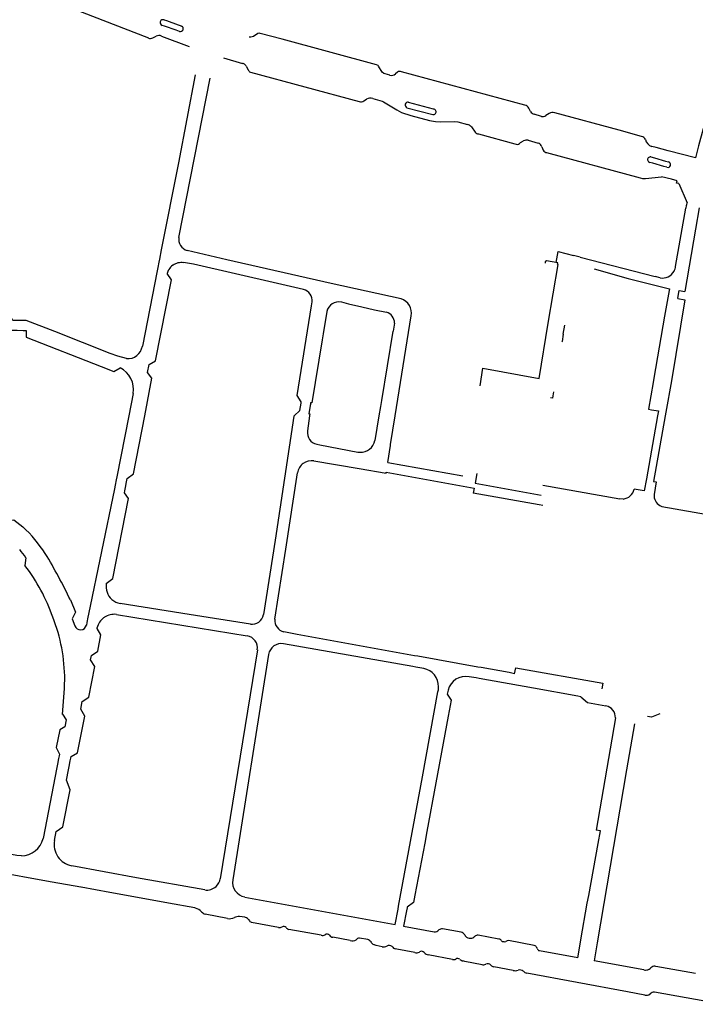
# Model space of a CAD drawing. Extents: x 148869 to 161638, y 453607 to 469810.
# Tile 884 of 1056: x 159111.98 to 159114.23, y 459853.86 to 459857.14. Entities that reach past the tile are written whole.
import ezdxf

# ---------------------------------------------------------------- set-up
doc = ezdxf.new("R2010")
doc.units = 0
doc.layers.add('LKI_V01_KANTRIJWEG', color=252, linetype='CONTINUOUS')

msp = doc.modelspace()

# ---------------------------------------------------------------- linework, layer by layer
at = {"layer": 'LKI_V01_KANTRIJWEG'}
for p, q in [((159112.1184, 459857.192), (159112.409, 459857.0795)), ((159112.1184, 459857.192), (159112.409, 459857.0795)), ((159112.4236, 459857.0799), (159112.4349, 459857.0853)), ((159112.4236, 459857.0799), (159112.4349, 459857.0853)), ((159112.4525, 459857.086), (159112.5447, 459857.0513)), ((159112.4525, 459857.086), (159112.5447, 459857.0513)), ((159112.6593, 459857.0132), (159112.7231, 459856.9945)), ((159112.6593, 459857.0132), (159112.7231, 459856.9945)), ((159112.7351, 459856.9853), (159112.7423, 459856.9735)), ((159112.7351, 459856.9853), (159112.7423, 459856.9735)), ((159112.7491, 459856.9658), (159113.1126, 459856.8677)), ((159112.7491, 459856.9658), (159113.1126, 459856.8677)), ((159113.214, 459856.9557), (159113.1988, 459856.9594)), ((159113.214, 459856.9557), (159113.1988, 459856.9594)), ((159113.2404, 459856.9656), (159113.233, 459856.9599)), ((159113.2404, 459856.9656), (159113.233, 459856.9599)), ((159113.665, 459856.8553), (159113.2538, 459856.9669)), ((159113.665, 459856.8553), (159113.2538, 459856.9669)), ((159112.5101, 459856.4147), (159112.6146, 459856.9454)), ((159112.5101, 459856.4147), (159112.6146, 459856.9454)), ((159113.1275, 459856.8698), (159113.1367, 459856.8758)), ((159113.1275, 459856.8698), (159113.1367, 459856.8758)), ((159113.3603, 459856.8421), (159113.2769, 459856.8649)), ((159113.3603, 459856.8421), (159113.2769, 459856.8649)), ((159113.2716, 459856.8471), (159113.358, 459856.824)), ((159113.2716, 459856.8471), (159113.358, 459856.824)), ((159113.6835, 459856.8346), (159113.6781, 459856.8459)), ((159113.6835, 459856.8346), (159113.6781, 459856.8459)), ((159113.7202, 459856.8181), (159113.6963, 459856.8251)), ((159113.7202, 459856.8181), (159113.6963, 459856.8251)), ((159113.7457, 459856.8277), (159113.7348, 459856.8209)), ((159113.7457, 459856.8277), (159113.7348, 459856.8209)), ((159113.4868, 459856.783), (159113.4997, 459856.7655)), ((159113.4868, 459856.783), (159113.4997, 459856.7655)), ((159113.5107, 459856.7596), (159113.6317, 459856.7263)), ((159113.5107, 459856.7596), (159113.6317, 459856.7263)), ((159113.676, 459856.7384), (159113.7096, 459856.729)), ((159113.676, 459856.7384), (159113.7096, 459856.729)), ((159113.7213, 459856.7166), (159113.7267, 459856.7051)), ((159113.7213, 459856.7166), (159113.7267, 459856.7051)), ((159114.1786, 459856.5945), (159114.207, 459856.5302)), ((159114.1786, 459856.5945), (159114.207, 459856.5302)), ((159114.2031, 459856.5212), (159114.2018, 459856.5121)), ((159114.2031, 459856.5212), (159114.2018, 459856.5121)), ((159114.2053, 459856.5228), (159114.207, 459856.5302)), ((159114.2053, 459856.5228), (159114.207, 459856.5302)), ((159114.1679, 459856.318), (159114.2018, 459856.5121)), ((159114.1679, 459856.318), (159114.2018, 459856.5121)), ((159113.7696, 459856.3312), (159113.7761, 459856.3671)), ((159113.7696, 459856.3312), (159113.7761, 459856.3671)), ((159113.7761, 459856.3671), (159113.8272, 459856.3539)), ((159113.7761, 459856.3671), (159113.8272, 459856.3539)), ((159112.5081, 459856.3294), (159112.5072, 459856.3293)), ((159112.5081, 459856.3294), (159112.5072, 459856.3293)), ((159113.8496, 459856.3485), (159113.8272, 459856.3539)), ((159113.8496, 459856.3485), (159113.8272, 459856.3539)), ((159113.8496, 459856.3485), (159114.1, 459856.2842)), ((159113.8496, 459856.3485), (159114.1, 459856.2842)), ((159112.4773, 459856.3078), (159112.4766, 459856.3065)), ((159112.4773, 459856.3078), (159112.4766, 459856.3065)), ((159112.4912, 459856.3221), (159112.4902, 459856.3214)), ((159112.4912, 459856.3221), (159112.4902, 459856.3214)), ((159114.1163, 459856.2795), (159114.1, 459856.2842)), ((159114.1163, 459856.2795), (159114.1, 459856.2842)), ((159113.2324, 459855.8195), (159113.2856, 459856.1526)), ((159113.2324, 459855.8195), (159113.2856, 459856.1526)), ((159113.7929, 459856.0922), (159113.798, 459856.1215)), ((159113.7929, 459856.0922), (159113.798, 459856.1215)), ((159112.3583, 459855.8941), (159112.3435, 459855.8195)), ((159112.3583, 459855.8941), (159112.3435, 459855.8195)), ((159112.3435, 459855.8195), (159112.3031, 459855.6163)), ((159112.3435, 459855.8195), (159112.3031, 459855.6163)), ((159112.8943, 459855.8186), (159112.8786, 459855.7155)), ((159112.8943, 459855.8186), (159112.8786, 459855.7155)), ((159112.8952, 459855.8195), (159112.8943, 459855.8186)), ((159112.8952, 459855.8195), (159112.8943, 459855.8186)), ((159112.9469, 459855.8195), (159112.9397, 459855.769)), ((159112.9469, 459855.8195), (159112.9397, 459855.769)), ((159113.1783, 459855.8195), (159113.1641, 459855.7375)), ((159113.1783, 459855.8195), (159113.1641, 459855.7375)), ((159113.2171, 459855.7236), (159113.2324, 459855.8195)), ((159113.2171, 459855.7236), (159113.2324, 459855.8195)), ((159114.1077, 459855.8195), (159114.0708, 459855.6097)), ((159114.1077, 459855.8195), (159114.0708, 459855.6097)), ((159113.2078, 459855.6637), (159113.2167, 459855.721)), ((159113.2078, 459855.6637), (159113.2167, 459855.721)), ((159113.2167, 459855.721), (159113.2171, 459855.7236)), ((159113.2167, 459855.721), (159113.2171, 459855.7236)), ((159112.961, 459855.6691), (159113.1122, 459855.6438)), ((159112.961, 459855.6691), (159113.1122, 459855.6438)), ((159113.1122, 459855.6438), (159113.2024, 459855.6287)), ((159113.1122, 459855.6438), (159113.2024, 459855.6287)), ((159113.2078, 459855.6637), (159113.4577, 459855.6195)), ((159113.2078, 459855.6637), (159113.4577, 459855.6195)), ((159112.3011, 459855.6066), (159112.2975, 459855.5881)), ((159112.3011, 459855.6066), (159112.2975, 459855.5881)), ((159112.3031, 459855.6163), (159112.3011, 459855.6066)), ((159112.3031, 459855.6163), (159112.3011, 459855.6066)), ((159112.3358, 459855.5997), (159112.3377, 459855.6106)), ((159112.3358, 459855.5997), (159112.3377, 459855.6106)), ((159113.2024, 459855.6287), (159113.2028, 459855.6313)), ((159113.2024, 459855.6287), (159113.2028, 459855.6313)), ((159112.2952, 459855.5766), (159112.2094, 459855.1583)), ((159112.2952, 459855.5766), (159112.2094, 459855.1583)), ((159112.2975, 459855.5881), (159112.2952, 459855.5766)), ((159112.2975, 459855.5881), (159112.2952, 459855.5766)), ((159112.3293, 459855.5628), (159112.3304, 459855.569)), ((159112.3293, 459855.5628), (159112.3304, 459855.569)), ((159112.3304, 459855.569), (159112.3325, 459855.5809)), ((159112.3304, 459855.569), (159112.3325, 459855.5809)), ((159112.3325, 459855.5809), (159112.3358, 459855.5997)), ((159112.3325, 459855.5809), (159112.3358, 459855.5997)), ((159113.495, 459855.5732), (159113.493, 459855.5618)), ((159113.495, 459855.5732), (159113.493, 459855.5618)), ((159113.7254, 459855.5881), (159113.9819, 459855.5422)), ((159113.7254, 459855.5881), (159113.9819, 459855.5422)), ((159114.1029, 459855.5996), (159114.0962, 459855.5569)), ((159114.1029, 459855.5996), (159114.0962, 459855.5569)), ((159113.7132, 459855.5224), (159113.493, 459855.5618)), ((159113.7132, 459855.5224), (159113.493, 459855.5618)), ((159113.9932, 459855.5421), (159113.9819, 459855.5422)), ((159113.9932, 459855.5421), (159113.9819, 459855.5422)), ((159113.7251, 459855.5203), (159113.7132, 459855.5224)), ((159113.7251, 459855.5203), (159113.7132, 459855.5224)), ((159112.0001, 459855.3462), (159111.997, 459855.3202)), ((159112.0001, 459855.3462), (159111.997, 459855.3202)), ((159112.1548, 459855.1428), (159112.1634, 459855.1189)), ((159112.1548, 459855.1428), (159112.1634, 459855.1189)), ((159112.2073, 459855.1481), (159112.2037, 459855.1303)), ((159112.2073, 459855.1481), (159112.2037, 459855.1303)), ((159112.2094, 459855.1583), (159112.2073, 459855.1481)), ((159112.2094, 459855.1583), (159112.2073, 459855.1481)), ((159112.2626, 459855.1481), (159112.2616, 459855.1473)), ((159112.2626, 459855.1481), (159112.2616, 459855.1473)), ((159112.3019, 459855.1572), (159112.7384, 459855.086)), ((159112.3019, 459855.1572), (159112.7384, 459855.086)), ((159112.2037, 459855.1303), (159112.2019, 459855.1215)), ((159112.2037, 459855.1303), (159112.2019, 459855.1215)), ((159112.2375, 459855.1106), (159112.2382, 459855.1138)), ((159112.2375, 459855.1106), (159112.2382, 459855.1138)), ((159113.291, 459854.9833), (159112.8596, 459855.0593)), ((159113.291, 459854.9833), (159112.8596, 459855.0593)), ((159112.216, 459855.006), (159112.2191, 459855.0207)), ((159112.216, 459855.006), (159112.2191, 459855.0207)), ((159112.7724, 459855.0387), (159112.6487, 459854.2758)), ((159112.7724, 459855.0387), (159112.6487, 459854.2758)), ((159112.81, 459855.0239), (159112.6901, 459854.2717)), ((159112.81, 459855.0239), (159112.6901, 459854.2717)), ((159113.3079, 459855.0178), (159113.2974, 459855.0197)), ((159113.3079, 459855.0178), (159113.2974, 459855.0197)), ((159113.5084, 459854.9819), (159113.3079, 459855.0178)), ((159113.5084, 459854.9819), (159113.3079, 459855.0178)), ((159113.3018, 459854.9814), (159113.291, 459854.9833)), ((159113.3018, 459854.9814), (159113.291, 459854.9833)), ((159113.3275, 459854.9769), (159113.3018, 459854.9814)), ((159113.3275, 459854.9769), (159113.3018, 459854.9814)), ((159113.5188, 459854.98), (159113.5084, 459854.9819)), ((159113.5188, 459854.98), (159113.5084, 459854.9819)), ((159113.5021, 459854.9455), (159113.4791, 459854.9496)), ((159113.5021, 459854.9455), (159113.4791, 459854.9496)), ((159113.5124, 459854.9437), (159113.5021, 459854.9455)), ((159113.5124, 459854.9437), (159113.5021, 459854.9455)), ((159113.3767, 459854.9108), (159113.3768, 459854.9159)), ((159113.3767, 459854.9108), (159113.3768, 459854.9159)), ((159113.409, 459854.9048), (159113.4059, 459854.8915)), ((159113.409, 459854.9048), (159113.4059, 459854.8915)), ((159113.8517, 459854.8828), (159113.8424, 459854.8844)), ((159113.8517, 459854.8828), (159113.8424, 459854.8844)), ((159112.1834, 459854.8418), (159112.1883, 459854.8668)), ((159112.1834, 459854.8418), (159112.1883, 459854.8668)), ((159112.1221, 459854.8241), (159112.1346, 459854.8058)), ((159112.1221, 459854.8241), (159112.1346, 459854.8058)), ((159113.4094, 459854.8181), (159113.3982, 459854.7583)), ((159113.4094, 459854.8181), (159113.3982, 459854.7583)), ((159113.9674, 459854.8124), (159113.9032, 459854.4383)), ((159113.9674, 459854.8124), (159113.9032, 459854.4383)), ((159114.0873, 459854.8146), (159114.0748, 459854.8171)), ((159114.0873, 459854.8146), (159114.0748, 459854.8171)), ((159114.1152, 459854.8256), (159114.0873, 459854.8146)), ((159114.1152, 459854.8256), (159114.0873, 459854.8146)), ((159112.1346, 459854.8058), (159112.1302, 459854.7828)), ((159112.1346, 459854.8058), (159112.1302, 459854.7828)), ((159113.3982, 459854.7583), (159113.338, 459854.4336)), ((159113.3982, 459854.7583), (159113.338, 459854.4336)), ((159112.111, 459854.6854), (159112.1093, 459854.6764)), ((159112.111, 459854.6854), (159112.1093, 459854.6764)), ((159112.1121, 459854.6911), (159112.111, 459854.6854)), ((159112.1121, 459854.6911), (159112.111, 459854.6854)), ((159112.1498, 459854.678), (159112.1509, 459854.6838)), ((159112.1498, 459854.678), (159112.1509, 459854.6838)), ((159112.1056, 459854.6576), (159112.1035, 459854.6471)), ((159112.1056, 459854.6576), (159112.1035, 459854.6471)), ((159112.1093, 459854.6764), (159112.1056, 459854.6576)), ((159112.1093, 459854.6764), (159112.1056, 459854.6576)), ((159112.1422, 459854.6394), (159112.1442, 459854.65)), ((159112.1422, 459854.6394), (159112.1442, 459854.65)), ((159112.1442, 459854.65), (159112.148, 459854.669)), ((159112.1442, 459854.65), (159112.148, 459854.669)), ((159112.148, 459854.669), (159112.1498, 459854.678)), ((159112.148, 459854.669), (159112.1498, 459854.678)), ((159112.1035, 459854.6471), (159112.0574, 459854.4099)), ((159112.1035, 459854.6471), (159112.0574, 459854.4099)), ((159112.1353, 459854.6049), (159112.1422, 459854.6394)), ((159112.1353, 459854.6049), (159112.1422, 459854.6394)), ((159112.0953, 459854.4035), (159112.101, 459854.4335)), ((159112.0953, 459854.4035), (159112.101, 459854.4335)), ((159113.338, 459854.4336), (159113.3308, 459854.3946)), ((159113.338, 459854.4336), (159113.3308, 459854.3946)), ((159113.9176, 459854.4353), (159113.9032, 459854.4383)), ((159113.9176, 459854.4353), (159113.9032, 459854.4383)), ((159113.9099, 459854.3932), (159113.9176, 459854.4353)), ((159113.9099, 459854.3932), (159113.9176, 459854.4353)), ((159113.3308, 459854.3946), (159113.2984, 459854.2209)), ((159113.3308, 459854.3946), (159113.2984, 459854.2209)), ((159113.8783, 459854.22), (159113.9099, 459854.3932)), ((159113.8783, 459854.22), (159113.9099, 459854.3932)), ((159112.0878, 459854.2648), (159112.0562, 459854.2705)), ((159112.0878, 459854.2648), (159112.0562, 459854.2705)), ((159112.1836, 459854.2475), (159112.0878, 459854.2648)), ((159112.1836, 459854.2475), (159112.0878, 459854.2648)), ((159112.1844, 459854.2473), (159112.1836, 459854.2475)), ((159112.1844, 459854.2473), (159112.1836, 459854.2475)), ((159112.28, 459854.23), (159112.1844, 459854.2473)), ((159112.28, 459854.23), (159112.1844, 459854.2473)), ((159112.4708, 459854.1954), (159112.28, 459854.23)), ((159112.4708, 459854.1954), (159112.28, 459854.23)), ((159112.4756, 459854.1944), (159112.4708, 459854.1954)), ((159112.4756, 459854.1944), (159112.4708, 459854.1954)), ((159112.5634, 459854.1785), (159112.4756, 459854.1944)), ((159112.5634, 459854.1785), (159112.4756, 459854.1944)), ((159112.7303, 459854.2149), (159113.2324, 459854.1229)), ((159112.7303, 459854.2149), (159113.2324, 459854.1229)), ((159113.852, 459854.0723), (159113.8734, 459854.1944)), ((159113.852, 459854.0723), (159113.8734, 459854.1944)), ((159113.8734, 459854.1944), (159113.8783, 459854.22)), ((159113.8734, 459854.1944), (159113.8783, 459854.22)), ((159112.5659, 459854.1777), (159112.5634, 459854.1785)), ((159112.5659, 459854.1777), (159112.5634, 459854.1785)), ((159112.6723, 459854.1437), (159112.5983, 459854.1573)), ((159112.6723, 459854.1437), (159112.5983, 459854.1573)), ((159113.2324, 459854.1229), (159113.2418, 459854.1739)), ((159113.2324, 459854.1229), (159113.2418, 459854.1739)), ((159113.2418, 459854.1739), (159113.2438, 459854.1845)), ((159113.2418, 459854.1739), (159113.2438, 459854.1845)), ((159113.2705, 459854.1693), (159113.2606, 459854.1178)), ((159113.2705, 459854.1693), (159113.2606, 459854.1178)), ((159113.2724, 459854.1791), (159113.2705, 459854.1693)), ((159113.2724, 459854.1791), (159113.2705, 459854.1693)), ((159113.2727, 459854.1806), (159113.2724, 459854.1791)), ((159113.2727, 459854.1806), (159113.2724, 459854.1791)), ((159112.8431, 459854.1132), (159112.7526, 459854.1302)), ((159112.8431, 459854.1132), (159112.7526, 459854.1302)), ((159112.9858, 459854.0874), (159112.8772, 459854.107)), ((159112.9858, 459854.0874), (159112.8772, 459854.107)), ((159113.2606, 459854.1178), (159113.3625, 459854.0991)), ((159113.2606, 459854.1178), (159113.3625, 459854.0991)), ((159113.453, 459854.098), (159113.3906, 459854.1091)), ((159113.453, 459854.098), (159113.3906, 459854.1091)), ((159113.0826, 459854.0697), (159113.024, 459854.0809)), ((159113.0826, 459854.0697), (159113.024, 459854.0809)), ((159113.1138, 459854.0775), (159113.1126, 459854.0776)), ((159113.1138, 459854.0775), (159113.1126, 459854.0776)), ((159113.4728, 459854.0797), (159113.4744, 459854.079)), ((159113.4728, 459854.0797), (159113.4744, 459854.079)), ((159113.4833, 459854.0772), (159113.4845, 459854.0772)), ((159113.4833, 459854.0772), (159113.4845, 459854.0772)), ((159113.4988, 459854.0841), (159113.4976, 459854.0833)), ((159113.4988, 459854.0841), (159113.4976, 459854.0833)), ((159113.5784, 459854.0748), (159113.5088, 459854.0876)), ((159113.5784, 459854.0748), (159113.5088, 459854.0876)), ((159113.6966, 459854.0536), (159113.6106, 459854.0697)), ((159113.6966, 459854.0536), (159113.6106, 459854.0697)), ((159113.8471, 459854.0446), (159113.852, 459854.0723)), ((159113.8471, 459854.0446), (159113.852, 459854.0723)), ((159113.9065, 459854.062), (159113.902, 459854.0351)), ((159113.9065, 459854.062), (159113.902, 459854.0351)), ((159113.7063, 459854.0433), (159113.7048, 459854.0463)), ((159113.7063, 459854.0433), (159113.7048, 459854.0463)), ((159113.8414, 459854.0123), (159113.7137, 459854.0359)), ((159113.8414, 459854.0123), (159113.7137, 459854.0359)), ((159113.8414, 459854.0123), (159113.8471, 459854.0446)), ((159113.8414, 459854.0123), (159113.8471, 459854.0446)), ((159113.902, 459854.0351), (159113.8965, 459854.0022)), ((159113.902, 459854.0351), (159113.8965, 459854.0022)), ((159113.4236, 459854.0064), (159113.3423, 459854.022)), ((159113.4236, 459854.0064), (159113.3423, 459854.022)), ((159114.0626, 459853.9719), (159113.8965, 459854.0022)), ((159114.0626, 459853.9719), (159113.8965, 459854.0022)), ((159113.626, 459853.9702), (159113.5615, 459853.9825)), ((159113.626, 459853.9702), (159113.5615, 459853.9825)), ((159114.086, 459853.9792), (159114.0828, 459853.9761)), ((159114.086, 459853.9792), (159114.0828, 459853.9761)), ((159114.3247, 459853.8571), (159114.0979, 459853.8978)), ((159114.3247, 459853.8571), (159114.0979, 459853.8978))]:
    msp.add_line(p, q, dxfattribs=at)
for points in [[(159114.3792, 459857.2161), (159114.3134, 459856.973), (159114.3103, 459856.9612), (159114.2603, 459856.7763), (159114.245, 459856.7196), (159114.2342, 459856.6798), (159114.1434, 459856.7036), (159114.1034, 459856.7139), (159114.0891, 459856.7176)], [(159114.3792, 459857.2161), (159114.3134, 459856.973), (159114.3103, 459856.9612), (159114.2603, 459856.7763), (159114.245, 459856.7196), (159114.2342, 459856.6798), (159114.1434, 459856.7036), (159114.1034, 459856.7139), (159114.0891, 459856.7176)], [(159112.5131, 459857.1014), (159112.5011, 459857.1055), (159112.4627, 459857.1184), (159112.4547, 459857.1211)], [(159112.5131, 459857.1014), (159112.5011, 459857.1055), (159112.4627, 459857.1184), (159112.4547, 459857.1211)], [(159112.4614, 459857.1399), (159112.4697, 459857.1378), (159112.508, 459857.1238), (159112.5148, 459857.1214), (159112.5198, 459857.119)], [(159112.4614, 459857.1399), (159112.4697, 459857.1378), (159112.508, 459857.1238), (159112.5148, 459857.1214), (159112.5198, 459857.119)], [(159113.1988, 459856.9594), (159113.1943, 459856.9613), (159113.1889, 459856.9657), (159113.1772, 459856.9854), (159113.1753, 459856.9877), (159113.1698, 459856.9902), (159112.8547, 459857.0754), (159112.7815, 459857.0948), (159112.7781, 459857.0952), (159112.7743, 459857.094), (159112.76, 459857.0846), (159112.7505, 459857.0818), (159112.745, 459857.0821)], [(159113.1988, 459856.9594), (159113.1943, 459856.9613), (159113.1889, 459856.9657), (159113.1772, 459856.9854), (159113.1753, 459856.9877), (159113.1698, 459856.9902), (159112.8547, 459857.0754), (159112.7815, 459857.0948), (159112.7781, 459857.0952), (159112.7743, 459857.094), (159112.76, 459857.0846), (159112.7505, 459857.0818), (159112.745, 459857.0821)], [(159112.5646, 459856.9567), (159112.5088, 459856.6637), (159112.452, 459856.3731), (159112.4458, 459856.3418), (159112.4439, 459856.3316), (159112.4404, 459856.3141), (159112.4382, 459856.3027), (159112.3887, 459856.0522)], [(159112.5646, 459856.9567), (159112.5088, 459856.6637), (159112.452, 459856.3731), (159112.4458, 459856.3418), (159112.4439, 459856.3316), (159112.4404, 459856.3141), (159112.4382, 459856.3027), (159112.3887, 459856.0522)], [(159113.1575, 459856.8777), (159113.1891, 459856.8686), (159113.1936, 459856.8669), (159113.1995, 459856.8636), (159113.238, 459856.84), (159113.2539, 459856.8315), (159113.2843, 459856.8212), (159113.3474, 459856.804), (159113.3665, 459856.8005), (159113.3849, 459856.7994), (159113.429, 459856.8008), (159113.4409, 459856.7997), (159113.4734, 459856.7915)], [(159113.1575, 459856.8777), (159113.1891, 459856.8686), (159113.1936, 459856.8669), (159113.1995, 459856.8636), (159113.238, 459856.84), (159113.2539, 459856.8315), (159113.2843, 459856.8212), (159113.3474, 459856.804), (159113.3665, 459856.8005), (159113.3849, 459856.7994), (159113.429, 459856.8008), (159113.4409, 459856.7997), (159113.4734, 459856.7915)], [(159114.0544, 459856.7511), (159113.9802, 459856.7718), (159113.7648, 459856.8296)], [(159114.0544, 459856.7511), (159113.9802, 459856.7718), (159113.7648, 459856.8296)], [(159113.6469, 459856.7279), (159113.6507, 459856.7309), (159113.6611, 459856.7363)], [(159113.6469, 459856.7279), (159113.6507, 459856.7309), (159113.6611, 459856.7363)], [(159113.7375, 459856.6971), (159114.05, 459856.6127), (159114.0575, 459856.6112), (159114.0676, 459856.6113), (159114.1211, 459856.6163)], [(159113.7375, 459856.6971), (159114.05, 459856.6127), (159114.0575, 459856.6112), (159114.0676, 459856.6113), (159114.1211, 459856.6163)], [(159114.1394, 459856.6483), (159114.1294, 459856.6511), (159114.0922, 459856.6618), (159114.0822, 459856.6646)], [(159114.1394, 459856.6483), (159114.1294, 459856.6511), (159114.0922, 459856.6618), (159114.0822, 459856.6646)], [(159114.0857, 459856.6828), (159114.0973, 459856.6795), (159114.1346, 459856.669), (159114.1447, 459856.6661)], [(159114.0857, 459856.6828), (159114.0973, 459856.6795), (159114.1346, 459856.669), (159114.1447, 459856.6661)], [(159114.1736, 459856.603), (159114.154, 459856.6084), (159114.1211, 459856.6163)], [(159114.1736, 459856.603), (159114.154, 459856.6084), (159114.1211, 459856.6163)], [(159114.1786, 459856.5945), (159114.1717, 459856.5958), (159114.1736, 459856.603)], [(159114.1786, 459856.5945), (159114.1717, 459856.5958), (159114.1736, 459856.603)], [(159111.1422, 459856.5401), (159111.1529, 459856.5312), (159111.2261, 459856.4834), (159111.3302, 459856.4173), (159111.4452, 459856.3435), (159111.6183, 459856.2334), (159111.9466, 459856.105), (159111.96, 459856.1049), (159111.9705, 459856.1048), (159111.991, 459856.1045), (159112.0007, 459856.1044), (159112.0009, 459856.0815), (159112.2507, 459855.9843), (159112.2939, 459855.9678), (159112.315, 459855.9796)], [(159111.1422, 459856.5401), (159111.1529, 459856.5312), (159111.2261, 459856.4834), (159111.3302, 459856.4173), (159111.4452, 459856.3435), (159111.6183, 459856.2334), (159111.9466, 459856.105), (159111.96, 459856.1049), (159111.9705, 459856.1048), (159111.991, 459856.1045), (159112.0007, 459856.1044), (159112.0009, 459856.0815), (159112.2507, 459855.9843), (159112.2939, 459855.9678), (159112.315, 459855.9796)], [(159114.2465, 459856.5129), (159114.2341, 459856.4415), (159114.1987, 459856.2341)], [(159114.2465, 459856.5129), (159114.2341, 459856.4415), (159114.1987, 459856.2341)], [(159113.252, 459856.2093), (159113.0186, 459856.2613), (159112.6705, 459856.3399), (159112.5382, 459856.3705)], [(159113.252, 459856.2093), (159113.0186, 459856.2613), (159112.6705, 459856.3399), (159112.5382, 459856.3705)], [(159112.926, 459856.2407), (159112.8393, 459856.2613), (159112.559, 459856.3257), (159112.5259, 459856.3303)], [(159112.926, 459856.2407), (159112.8393, 459856.2613), (159112.559, 459856.3257), (159112.5259, 459856.3303)], [(159113.5155, 459855.9193), (159113.5249, 459855.9782), (159113.7124, 459855.9442), (159113.7433, 459856.1282), (159113.7762, 459856.324), (159113.7745, 459856.3248), (159113.7754, 459856.3301), (159113.7375, 459856.3363), (159113.7328, 459856.3327), (159113.7328, 459856.3282)], [(159113.5155, 459855.9193), (159113.5249, 459855.9782), (159113.7124, 459855.9442), (159113.7433, 459856.1282), (159113.7762, 459856.324), (159113.7745, 459856.3248), (159113.7754, 459856.3301), (159113.7375, 459856.3363), (159113.7328, 459856.3327), (159113.7328, 459856.3282)], [(159112.3965, 459855.8195), (159112.4208, 459855.9447), (159112.4061, 459855.9643), (159112.4116, 459855.9905), (159112.4327, 459856.0028), (159112.4855, 459856.2726), (159112.4714, 459856.2946)], [(159112.3965, 459855.8195), (159112.4208, 459855.9447), (159112.4061, 459855.9643), (159112.4116, 459855.9905), (159112.4327, 459856.0028), (159112.4855, 459856.2726), (159112.4714, 459856.2946)], [(159113.8963, 459856.31), (159114.0095, 459856.2777), (159114.1481, 459856.2434), (159114.147, 459856.2379), (159114.1312, 459856.1516), (159114.0959, 459855.9448), (159114.0934, 459855.9303), (159114.0772, 459855.8416), (159114.0878, 459855.84), (159114.1111, 459855.8364), (159114.1077, 459855.8195)], [(159113.8963, 459856.31), (159114.0095, 459856.2777), (159114.1481, 459856.2434), (159114.147, 459856.2379), (159114.1312, 459856.1516), (159114.0959, 459855.9448), (159114.0934, 459855.9303), (159114.0772, 459855.8416), (159114.0878, 459855.84), (159114.1111, 459855.8364), (159114.1077, 459855.8195)], [(159112.3354, 459856.0103), (159112.3068, 459856.0179), (159112.2808, 459856.0276), (159112.0969, 459856.1004), (159112.0015, 459856.1371), (159111.991, 459856.1371), (159111.9707, 459856.137), (159111.9601, 459856.1369), (159111.9565, 459856.1369), (159111.9448, 459856.1618), (159111.7456, 459856.2391), (159111.7201, 459856.2282), (159111.7174, 459856.2294)], [(159112.3354, 459856.0103), (159112.3068, 459856.0179), (159112.2808, 459856.0276), (159112.0969, 459856.1004), (159112.0015, 459856.1371), (159111.991, 459856.1371), (159111.9707, 459856.137), (159111.9601, 459856.1369), (159111.9565, 459856.1369), (159111.9448, 459856.1618), (159111.7456, 459856.2391), (159111.7201, 459856.2282), (159111.7174, 459856.2294)], [(159114.1753, 459856.2111), (159114.1789, 459856.2317), (159114.1798, 459856.2372), (159114.1987, 459856.2341)], [(159114.1753, 459856.2111), (159114.1789, 459856.2317), (159114.1798, 459856.2372), (159114.1987, 459856.2341)], [(159112.8944, 459855.8195), (159112.8957, 459855.8199), (159112.9141, 459855.8377), (159112.9184, 459855.8621), (159112.919, 459855.8666), (159112.9053, 459855.8875), (159112.953, 459856.1858), (159112.9551, 459856.1992)], [(159112.8944, 459855.8195), (159112.8957, 459855.8199), (159112.9141, 459855.8377), (159112.9184, 459855.8621), (159112.919, 459855.8666), (159112.9053, 459855.8875), (159112.953, 459856.1858), (159112.9551, 459856.1992)], [(159113.053, 459856.1991), (159113.0771, 459856.1926), (159113.1216, 459856.1826), (159113.1632, 459856.1731), (159113.2031, 459856.1653)], [(159113.053, 459856.1991), (159113.0771, 459856.1926), (159113.1216, 459856.1826), (159113.1632, 459856.1731), (159113.2031, 459856.1653)], [(159114.1753, 459856.2111), (159114.1991, 459856.2064), (159114.1541, 459855.9357)], [(159114.1753, 459856.2111), (159114.1991, 459856.2064), (159114.1541, 459855.9357)], [(159113.0044, 459856.1676), (159112.9921, 459856.0932), (159112.9888, 459856.073), (159112.9541, 459855.8626), (159112.9503, 459855.8632), (159112.95, 459855.8615), (159112.9493, 459855.8574), (159112.9488, 459855.8541), (159112.9455, 459855.8326), (159112.9447, 459855.8278), (159112.9445, 459855.8263), (159112.9478, 459855.8258), (159112.9469, 459855.8195)], [(159113.0044, 459856.1676), (159112.9921, 459856.0932), (159112.9888, 459856.073), (159112.9541, 459855.8626), (159112.9503, 459855.8632), (159112.95, 459855.8615), (159112.9493, 459855.8574), (159112.9488, 459855.8541), (159112.9455, 459855.8326), (159112.9447, 459855.8278), (159112.9445, 459855.8263), (159112.9478, 459855.8258), (159112.9469, 459855.8195)], [(159113.2304, 459856.1289), (159113.2252, 459856.102), (159113.224, 459856.102), (159113.187, 459855.8701), (159113.1837, 459855.851), (159113.1783, 459855.8195)], [(159113.2304, 459856.1289), (159113.2252, 459856.102), (159113.224, 459856.102), (159113.187, 459855.8701), (159113.1837, 459855.851), (159113.1783, 459855.8195)], [(159113.7929, 459856.0922), (159113.7895, 459856.0675), (159113.7888, 459856.0664)], [(159113.7929, 459856.0922), (159113.7895, 459856.0675), (159113.7888, 459856.0664)], [(159114.1541, 459855.9357), (159114.1355, 459855.832), (159114.1332, 459855.8195)], [(159114.1541, 459855.9357), (159114.1355, 459855.832), (159114.1332, 459855.8195)], [(159113.7606, 459855.8995), (159113.7584, 459855.8866), (159113.7574, 459855.878), (159113.7504, 459855.8793)], [(159113.7606, 459855.8995), (159113.7584, 459855.8866), (159113.7574, 459855.878), (159113.7504, 459855.8793)], [(159112.3377, 459855.6106), (159112.3589, 459855.6258), (159112.3965, 459855.8195)], [(159112.3377, 459855.6106), (159112.3589, 459855.6258), (159112.3965, 459855.8195)], [(159114.1332, 459855.8195), (159114.094, 459855.6006), (159114.1029, 459855.5996)], [(159114.1332, 459855.8195), (159114.094, 459855.6006), (159114.1029, 459855.5996)], [(159112.8786, 459855.7155), (159112.8314, 459855.4046), (159112.7929, 459855.1566)], [(159112.8786, 459855.7155), (159112.8314, 459855.4046), (159112.7929, 459855.1566)], [(159112.9707, 459855.7247), (159112.9808, 459855.7223), (159113.1074, 459855.6983), (159113.1149, 459855.6979)], [(159112.9707, 459855.7247), (159112.9808, 459855.7223), (159113.1074, 459855.6983), (159113.1149, 459855.6979)], [(159112.8309, 459855.1414), (159112.8676, 459855.3754), (159112.9063, 459855.6295)], [(159112.8309, 459855.1414), (159112.8676, 459855.3754), (159112.9063, 459855.6295)], [(159113.2028, 459855.6313), (159113.4958, 459855.5779), (159113.495, 459855.5732)], [(159113.2028, 459855.6313), (159113.4958, 459855.5779), (159113.495, 459855.5732)], [(159113.5049, 459855.6276), (159113.4988, 459855.5947), (159113.7194, 459855.555)], [(159113.5049, 459855.6276), (159113.4988, 459855.5947), (159113.7194, 459855.555)], [(159114.0708, 459855.6097), (159114.0636, 459855.5691), (159114.0299, 459855.5751)], [(159114.0708, 459855.6097), (159114.0636, 459855.5691), (159114.0299, 459855.5751)], [(159112.2683, 459855.2602), (159112.2906, 459855.2773), (159112.343, 459855.5442), (159112.3293, 459855.5628)], [(159112.2683, 459855.2602), (159112.2906, 459855.2773), (159112.343, 459855.5442), (159112.3293, 459855.5628)], [(159114.1156, 459855.5209), (159114.1225, 459855.5175), (159114.3573, 459855.4765)], [(159114.1156, 459855.5209), (159114.1225, 459855.5175), (159114.3573, 459855.4765)], [(159111.9364, 459855.4695), (159111.9602, 459855.4726), (159111.9897, 459855.4496)], [(159111.9364, 459855.4695), (159111.9602, 459855.4726), (159111.9897, 459855.4496)], [(159112.1485, 459855.2054), (159112.1657, 459855.1653), (159112.1548, 459855.1428)], [(159112.1485, 459855.2054), (159112.1657, 459855.1653), (159112.1548, 459855.1428)], [(159112.7492, 459855.1247), (159112.5451, 459855.1568), (159112.315, 459855.1937)], [(159112.7492, 459855.1247), (159112.5451, 459855.1568), (159112.315, 459855.1937)], [(159112.2191, 459855.0207), (159112.2406, 459855.0347), (159112.2506, 459855.0894), (159112.2375, 459855.1106)], [(159112.2191, 459855.0207), (159112.2406, 459855.0347), (159112.2506, 459855.0894), (159112.2375, 459855.1106)], [(159112.241, 459855.1227), (159112.2389, 459855.1171), (159112.2382, 459855.1138)], [(159112.241, 459855.1227), (159112.2389, 459855.1171), (159112.2382, 459855.1138)], [(159113.2974, 459855.0197), (159112.9049, 459855.0903), (159112.8607, 459855.0989)], [(159113.2974, 459855.0197), (159112.9049, 459855.0903), (159112.8607, 459855.0989)], [(159112.1883, 459854.8668), (159112.2098, 459854.8809), (159112.2301, 459854.9833), (159112.216, 459855.006)], [(159112.1883, 459854.8668), (159112.2098, 459854.8809), (159112.2301, 459854.9833), (159112.216, 459855.006)], [(159113.631, 459854.9592), (159113.6122, 459854.9633), (159113.5188, 459854.98)], [(159113.631, 459854.9592), (159113.6122, 459854.9633), (159113.5188, 459854.98)], [(159113.631, 459854.9592), (159113.6345, 459854.979), (159113.9248, 459854.9284), (159113.9215, 459854.9087)], [(159113.631, 459854.9592), (159113.6345, 459854.979), (159113.9248, 459854.9284), (159113.9215, 459854.9087)], [(159113.8424, 459854.8844), (159113.6943, 459854.9114), (159113.5124, 459854.9437)], [(159113.8424, 459854.8844), (159113.6943, 459854.9114), (159113.5124, 459854.9437)], [(159113.3751, 459854.8986), (159113.3765, 459854.9063), (159113.3767, 459854.9108)], [(159113.3751, 459854.8986), (159113.3765, 459854.9063), (159113.3767, 459854.9108)], [(159113.2438, 459854.1845), (159113.3234, 459854.6155), (159113.3751, 459854.8986)], [(159113.2438, 459854.1845), (159113.3234, 459854.6155), (159113.3751, 459854.8986)], [(159113.4059, 459854.8915), (159113.4194, 459854.871), (159113.4094, 459854.8181)], [(159113.4059, 459854.8915), (159113.4194, 459854.871), (159113.4094, 459854.8181)], [(159113.8517, 459854.8828), (159113.8745, 459854.8634), (159113.9358, 459854.8523)], [(159113.8517, 459854.8828), (159113.8745, 459854.8634), (159113.9358, 459854.8523)], [(159112.1509, 459854.6838), (159112.1725, 459854.696), (159112.1969, 459854.8185), (159112.1834, 459854.8418)], [(159112.1509, 459854.6838), (159112.1725, 459854.696), (159112.1969, 459854.8185), (159112.1834, 459854.8418)], [(159112.1302, 459854.7828), (159112.1137, 459854.7721), (159112.1013, 459854.7133), (159112.1121, 459854.6911)], [(159112.1302, 459854.7828), (159112.1137, 459854.7721), (159112.1013, 459854.7133), (159112.1121, 459854.6911)], [(159114.0313, 459854.7926), (159114.0046, 459854.6392), (159113.9065, 459854.062)], [(159114.0313, 459854.7926), (159114.0046, 459854.6392), (159113.9065, 459854.062)], [(159112.101, 459854.4335), (159112.1231, 459854.4487), (159112.1475, 459854.5724), (159112.1353, 459854.6049)], [(159112.101, 459854.4335), (159112.1231, 459854.4487), (159112.1475, 459854.5724), (159112.1353, 459854.6049)], [(159111.9854, 459854.3526), (159111.9702, 459854.3533), (159111.8272, 459854.3797), (159110.9831, 459854.5311)], [(159111.9854, 459854.3526), (159111.9702, 459854.3533), (159111.8272, 459854.3797), (159110.9831, 459854.5311)], [(159112.0562, 459854.2705), (159111.9101, 459854.2969), (159111.8946, 459854.2978)], [(159112.0562, 459854.2705), (159111.9101, 459854.2969), (159111.8946, 459854.2978)], [(159112.5969, 459854.2386), (159112.3694, 459854.2791), (159112.1529, 459854.3192)], [(159112.5969, 459854.2386), (159112.3694, 459854.2791), (159112.1529, 459854.3192)], [(159113.2984, 459854.2209), (159113.2938, 459854.1965), (159113.2727, 459854.1806)], [(159113.2984, 459854.2209), (159113.2938, 459854.1965), (159113.2727, 459854.1806)], [(159112.7334, 459854.1465), (159112.7309, 459854.1474), (159112.7124, 459854.1503)], [(159112.7334, 459854.1465), (159112.7309, 459854.1474), (159112.7124, 459854.1503)], [(159113.143, 459854.072), (159113.1409, 459854.073), (159113.1138, 459854.0775)], [(159113.143, 459854.072), (159113.1409, 459854.073), (159113.1138, 459854.0775)], [(159113.1886, 459854.0491), (159113.1689, 459854.053), (159113.1638, 459854.055)], [(159113.1886, 459854.0491), (159113.1689, 459854.053), (159113.1638, 459854.055)], [(159113.2976, 459854.0295), (159113.2375, 459854.0407), (159113.2337, 459854.0419)], [(159113.2976, 459854.0295), (159113.2375, 459854.0407), (159113.2337, 459854.0419)], [(159113.5221, 459853.9893), (159113.4645, 459853.9996), (159113.4582, 459854.0016)], [(159113.5221, 459853.9893), (159113.4645, 459853.9996), (159113.4582, 459854.0016)], [(159114.0655, 459853.888), (159114.0079, 459853.8984), (159113.6717, 459853.9615)], [(159114.0655, 459853.888), (159114.0079, 459853.8984), (159113.6717, 459853.9615)], [(159114.234, 459853.9603), (159114.1026, 459853.9836), (159114.0993, 459853.9839)], [(159114.234, 459853.9603), (159114.1026, 459853.9836), (159114.0993, 459853.9839)]]:
    msp.add_lwpolyline(points, dxfattribs=at)
for centre, radius, start, end in [((159112.458, 459857.1305), 0.00998, 70.3212, 250.1394), ((159112.458, 459857.1305), 0.00998, 70.3212, 250.1394), ((159112.5155, 459857.1106), 0.00947, 254.9155, 63.0968), ((159112.5155, 459857.1106), 0.00947, 254.9155, 63.0968), ((159112.416, 459857.0947), 0.0168, 245.6094, 297.2194), ((159112.416, 459857.0947), 0.0168, 245.6094, 297.2194), ((159112.4444, 459857.068), 0.0197, 65.765, 118.738), ((159112.4444, 459857.068), 0.0197, 65.765, 118.738), ((159112.7225, 459856.984), 0.0105, 63.3635, 86.6695), ((159112.7225, 459856.984), 0.0105, 63.3635, 86.6695), ((159112.7225, 459856.981), 0.0133, 19.1363, 69.2803), ((159112.7225, 459856.981), 0.0133, 19.1363, 69.2803), ((159112.7519, 459856.9752), 0.0098, 190.0286, 253.5246), ((159112.7519, 459856.9752), 0.0098, 190.0286, 253.5246), ((159113.2196, 459856.9751), 0.0202, 253.8358, 311.4131), ((159113.2196, 459856.9751), 0.0202, 253.8358, 311.4131), ((159113.2482, 459856.9547), 0.0134, 65.2506, 125.5168), ((159113.2482, 459856.9547), 0.0134, 65.2506, 125.5168), ((159113.1182, 459856.8818), 0.0152, 248.5868, 307.943), ((159113.1182, 459856.8818), 0.0152, 248.5868, 307.943), ((159113.1501, 459856.8436), 0.0349, 77.7696, 112.6044), ((159113.1501, 459856.8436), 0.0349, 77.7696, 112.6044), ((159113.2747, 459856.8559), 0.00933, 76.218, 250.6838), ((159113.2747, 459856.8559), 0.00933, 76.218, 250.6838), ((159113.6626, 459856.8381), 0.0173, 26.4466, 82.1651), ((159113.6626, 459856.8381), 0.0173, 26.4466, 82.1651), ((159113.3597, 459856.833), 0.00916, 259.3203, 86.3598), ((159113.3597, 459856.833), 0.00916, 259.3203, 86.3598), ((159113.7013, 459856.8452), 0.0207, 210.9656, 256.1161), ((159113.7013, 459856.8452), 0.0207, 210.9656, 256.1161), ((159113.725, 459856.8326), 0.0153, 251.7889, 309.664), ((159113.725, 459856.8326), 0.0153, 251.7889, 309.664), ((159113.7574, 459856.8066), 0.0241, 72.3351, 119.0086), ((159113.7574, 459856.8066), 0.0241, 72.3351, 119.0086), ((159113.4662, 459856.7655), 0.027, 40.361, 74.6524), ((159113.4662, 459856.7655), 0.027, 40.361, 74.6524), ((159113.5104, 459856.7723), 0.0127, 212.3562, 271.4827), ((159113.5104, 459856.7723), 0.0127, 212.3562, 271.4827), ((159114.0518, 459856.7346), 0.0167, 22.7813, 81.1727), ((159114.0518, 459856.7346), 0.0167, 22.7813, 81.1727), ((159113.6382, 459856.7378), 0.0132, 240.7046, 311.1205), ((159113.6382, 459856.7378), 0.0132, 240.7046, 311.1205), ((159113.6712, 459856.7187), 0.0203, 76.4968, 120.0331), ((159113.6712, 459856.7187), 0.0203, 76.4968, 120.0331), ((159113.7056, 459856.7135), 0.016, 11.4174, 75.4889), ((159113.7056, 459856.7135), 0.016, 11.4174, 75.4889), ((159114.098, 459856.7479), 0.0315, 192.5393, 253.5353), ((159114.098, 459856.7479), 0.0315, 192.5393, 253.5353), ((159113.7409, 459856.7129), 0.0162, 209.0176, 257.8075), ((159113.7409, 459856.7129), 0.0162, 209.0176, 257.8075), ((159114.0838, 459856.6737), 0.00925, 78.4337, 259.8818), ((159114.0838, 459856.6737), 0.00925, 78.4337, 259.8818), ((159114.1417, 459856.6573), 0.00933, 255.8279, 71.3861), ((159114.1417, 459856.6573), 0.00933, 255.8279, 71.3861), ((159114.2053, 459856.5204), 0.00234, 88.9423, 160.8706), ((159114.2053, 459856.5204), 0.00234, 88.9423, 160.8706), ((159112.5515, 459856.41), 0.0417, 173.6355, 251.4159), ((159112.5515, 459856.41), 0.0417, 173.6355, 251.4159), ((159112.5181, 459856.2838), 0.0467, 103.4573, 125.0846), ((159112.5181, 459856.2838), 0.0467, 103.4573, 125.0846), ((159112.5191, 459856.2835), 0.0472, 81.6671, 103.5206), ((159112.5191, 459856.2835), 0.0472, 81.6671, 103.5206), ((159112.5173, 459856.2817), 0.0477, 148.645, 164.3579), ((159112.5173, 459856.2817), 0.0477, 148.645, 164.3579), ((159112.519, 459856.2812), 0.0495, 125.7057, 147.5748), ((159112.519, 459856.2812), 0.0495, 125.7057, 147.5748), ((159114.1245, 459856.3228), 0.044, 259.194, 331.4679), ((159114.1245, 459856.3228), 0.044, 259.194, 331.4679), ((159114.12, 459856.3232), 0.0482, 333.5603, 353.8246), ((159114.12, 459856.3232), 0.0482, 333.5603, 353.8246), ((159112.9162, 459856.2029), 0.039, 354.504, 75.5041), ((159112.9162, 459856.2029), 0.039, 354.504, 75.5041), ((159113.0449, 459856.1582), 0.0416, 78.8109, 167.0387), ((159113.0449, 459856.1582), 0.0416, 78.8109, 167.0387), ((159113.2381, 459856.1628), 0.0485, 347.9534, 73.4133), ((159113.2381, 459856.1628), 0.0485, 347.9534, 73.4133), ((159113.1921, 459856.1287), 0.0383, 0.2707, 73.3181), ((159113.1921, 459856.1287), 0.0383, 0.2707, 73.3181), ((159112.34, 459856.0593), 0.0492, 264.5841, 351.7361), ((159112.34, 459856.0593), 0.0492, 264.5841, 351.7361), ((159112.2779, 459855.9071), 0.0814, 350.8248, 62.8883), ((159112.2779, 459855.9071), 0.0814, 350.8248, 62.8883), ((159112.9799, 459855.7641), 0.0405, 172.9723, 256.9163), ((159112.9799, 459855.7641), 0.0405, 172.9723, 256.9163), ((159113.1174, 459855.7452), 0.0474, 267.0178, 350.6277), ((159113.1174, 459855.7452), 0.0474, 267.0178, 350.6277), ((159112.9532, 459855.6224), 0.0474, 80.5361, 171.3165), ((159112.9532, 459855.6224), 0.0474, 80.5361, 171.3165), ((159113.9888, 459855.5838), 0.042, 276.0222, 348.0816), ((159113.9888, 459855.5838), 0.042, 276.0222, 348.0816), ((159114.1355, 459855.5548), 0.0393, 176.9486, 239.594), ((159114.1355, 459855.5548), 0.0393, 176.9486, 239.594), ((159111.6705, 459855.1053), 0.4694, 32.8449, 47.1625), ((159111.6705, 459855.1053), 0.4694, 32.8449, 47.1625), ((159111.52, 459855.0118), 0.5851, 34.8535, 38.2764), ((159111.52, 459855.0118), 0.5851, 34.8535, 38.2764), ((159110.5587, 459854.4453), 1.7622, 25.5528, 31.2695), ((159110.5587, 459854.4453), 1.7622, 25.5528, 31.2695), ((159111.499, 459854.9397), 0.6267, 19.404, 37.3778), ((159111.499, 459854.9397), 0.6267, 19.404, 37.3778), ((159112.3273, 459855.2511), 0.0597, 171.1849, 227.2419), ((159112.3273, 459855.2511), 0.0597, 171.1849, 227.2419), ((159112.3212, 459855.2429), 0.0495, 226.0038, 262.8159), ((159112.3212, 459855.2429), 0.0495, 226.0038, 262.8159), ((159111.5625, 459854.9399), 0.5671, 359.9189, 21.5244), ((159111.5625, 459854.9399), 0.5671, 359.9189, 21.5244), ((159112.2907, 459855.1032), 0.0528, 123.4357, 137.2384), ((159112.2907, 459855.1032), 0.0528, 123.4357, 137.2384), ((159112.2948, 459855.0988), 0.0588, 83.036, 123.1194), ((159112.2948, 459855.0988), 0.0588, 83.036, 123.1194), ((159112.7552, 459855.1624), 0.0381, 261.0064, 351.2105), ((159112.7552, 459855.1624), 0.0381, 261.0064, 351.2105), ((159112.8709, 459855.1377), 0.0401, 174.7431, 255.2609), ((159112.8709, 459855.1377), 0.0401, 174.7431, 255.2609), ((159112.1823, 459855.1259), 0.0201, 200.1947, 347.3979), ((159112.1823, 459855.1259), 0.0201, 200.1947, 347.3979), ((159112.2935, 459855.0997), 0.0573, 136.5484, 156.3298), ((159112.2935, 459855.0997), 0.0573, 136.5484, 156.3298), ((159112.7317, 459855.0453), 0.0412, 350.8381, 80.5898), ((159112.7317, 459855.0453), 0.0412, 350.8381, 80.5898), ((159112.8523, 459855.0171), 0.0428, 80.1034, 170.854), ((159112.8523, 459855.0171), 0.0428, 80.1034, 170.854), ((159113.3171, 459854.918), 0.0597, 357.9668, 80.0168), ((159113.3171, 459854.918), 0.0597, 357.9668, 80.0168), ((159113.4684, 459854.8891), 0.0615, 80.0234, 165.1631), ((159113.4684, 459854.8891), 0.0615, 80.0234, 165.1631), ((159110.8035, 459854.9687), 1.3265, 353.7395, 358.7203), ((159110.8035, 459854.9687), 1.3265, 353.7395, 358.7203), ((159113.928, 459854.8137), 0.0394, 358.1043, 78.6358), ((159113.928, 459854.8137), 0.0394, 358.1043, 78.6358), ((159111.9856, 459854.4262), 0.0736, 269.8378, 347.1861), ((159111.9856, 459854.4262), 0.0736, 269.8378, 347.1861), ((159112.166, 459854.39), 0.072, 169.2046, 259.4737), ((159112.166, 459854.39), 0.072, 169.2046, 259.4737), ((159112.6052, 459854.2825), 0.0439, 312.8252, 351.2257), ((159112.6052, 459854.2825), 0.0439, 312.8252, 351.2257), ((159112.7405, 459854.2648), 0.0509, 172.2096, 258.3326), ((159112.7405, 459854.2648), 0.0509, 172.2096, 258.3326), ((159112.6033, 459854.2859), 0.0478, 262.2786, 311.6695), ((159112.6033, 459854.2859), 0.0478, 262.2786, 311.6695), ((159112.5505, 459854.1271), 0.0529, 47.0235, 73.0933), ((159112.5505, 459854.1271), 0.0529, 47.0235, 73.0933), ((159112.6067, 459854.1815), 0.0256, 217.9713, 250.76), ((159112.6067, 459854.1815), 0.0256, 217.9713, 250.76), ((159112.6808, 459854.1744), 0.0319, 254.6075, 298.6863), ((159112.6808, 459854.1744), 0.0319, 254.6075, 298.6863), ((159112.7147, 459854.1041), 0.0463, 92.8448, 113.7185), ((159112.7147, 459854.1041), 0.0463, 92.8448, 113.7185), ((159112.7243, 459854.1233), 0.0249, 37.1877, 68.6826), ((159112.7243, 459854.1233), 0.0249, 37.1877, 68.6826), ((159112.7659, 459854.1524), 0.0259, 212.816, 239.1097), ((159112.7659, 459854.1524), 0.0259, 212.816, 239.1097), ((159112.8462, 459854.1313), 0.0183, 260.2981, 298.7204), ((159112.8462, 459854.1313), 0.0183, 260.2981, 298.7204), ((159112.8607, 459854.1081), 0.00911, 35.2625, 128.5996), ((159112.8607, 459854.1081), 0.00911, 35.2625, 128.5996), ((159112.8847, 459854.1272), 0.0215, 219.8022, 249.6036), ((159112.8847, 459854.1272), 0.0215, 219.8022, 249.6036), ((159113.0051, 459854.0804), 0.0106, 40.1129, 127.9304), ((159113.0051, 459854.0804), 0.0106, 40.1129, 127.9304), ((159113.3654, 459854.1156), 0.0168, 259.8911, 320.8275), ((159113.3654, 459854.1156), 0.0168, 259.8911, 320.8275), ((159113.3898, 459854.0912), 0.0179, 87.6062, 129.4338), ((159113.3898, 459854.0912), 0.0179, 87.6062, 129.4338), ((159113.4466, 459854.0787), 0.0202, 28.3456, 71.7789), ((159113.4466, 459854.0787), 0.0202, 28.3456, 71.7789), ((159112.9904, 459854.1049), 0.0181, 255.385, 297.02), ((159112.9904, 459854.1049), 0.0181, 255.385, 297.02), ((159113.0253, 459854.0953), 0.0145, 213.8774, 265.1822), ((159113.0253, 459854.0953), 0.0145, 213.8774, 265.1822), ((159113.0894, 459854.0995), 0.0306, 257.0097, 295.1969), ((159113.0894, 459854.0995), 0.0306, 257.0097, 295.1969), ((159113.1131, 459854.0651), 0.0126, 92.3309, 147.6814), ((159113.1131, 459854.0651), 0.0126, 92.3309, 147.6814), ((159113.1332, 459854.0506), 0.0235, 28.7199, 65.5385), ((159113.1332, 459854.0506), 0.0235, 28.7199, 65.5385), ((159113.1681, 459854.0717), 0.0173, 214.3221, 255.4695), ((159113.1681, 459854.0717), 0.0173, 214.3221, 255.4695), ((159113.4828, 459854.0977), 0.0206, 207.0634, 240.9075), ((159113.4828, 459854.0977), 0.0206, 207.0634, 240.9075), ((159113.482, 459854.0937), 0.0166, 242.725, 274.581), ((159113.482, 459854.0937), 0.0166, 242.725, 274.581), ((159113.4822, 459854.0994), 0.0223, 275.8802, 313.742), ((159113.4822, 459854.0994), 0.0223, 275.8802, 313.742), ((159113.5075, 459854.0751), 0.0126, 83.9102, 133.9828), ((159113.5075, 459854.0751), 0.0126, 83.9102, 133.9828), ((159113.5773, 459854.0626), 0.0122, 31.4331, 84.8661), ((159113.5773, 459854.0626), 0.0122, 31.4331, 84.8661), ((159113.5968, 459854.0812), 0.0153, 233.1769, 289.8476), ((159113.5968, 459854.0812), 0.0153, 233.1769, 289.8476), ((159113.6094, 459854.0588), 0.0109, 83.7311, 132.697), ((159113.6094, 459854.0588), 0.0109, 83.7311, 132.697), ((159113.194, 459854.0784), 0.0297, 259.4552, 290.9337), ((159113.194, 459854.0784), 0.0297, 259.4552, 290.9337), ((159113.2129, 459854.0393), 0.014, 49.8114, 126.2091), ((159113.2129, 459854.0393), 0.014, 49.8114, 126.2091), ((159113.2381, 459854.0608), 0.0195, 213.8058, 256.7886), ((159113.2381, 459854.0608), 0.0195, 213.8058, 256.7886), ((159113.3022, 459854.0535), 0.0245, 258.9612, 296.1456), ((159113.3022, 459854.0535), 0.0245, 258.9612, 296.1456), ((159113.3201, 459854.0222), 0.0118, 38.3549, 127.0424), ((159113.3201, 459854.0222), 0.0118, 38.3549, 127.0424), ((159113.3485, 459854.0475), 0.0263, 223.2854, 256.3507), ((159113.3485, 459854.0475), 0.0263, 223.2854, 256.3507), ((159113.6915, 459854.0396), 0.0148, 26.5082, 69.8597), ((159113.6915, 459854.0396), 0.0148, 26.5082, 69.8597), ((159113.7161, 459854.0458), 0.0101, 194.2113, 256.3311), ((159113.7161, 459854.0458), 0.0101, 194.2113, 256.3311), ((159113.4272, 459854.0284), 0.0224, 260.7335, 290.1759), ((159113.4272, 459854.0284), 0.0224, 260.7335, 290.1759), ((159113.4414, 459854.0002), 0.00976, 45.1216, 131.7983), ((159113.4414, 459854.0002), 0.00976, 45.1216, 131.7983), ((159113.467, 459854.0293), 0.0291, 229.7721, 252.2562), ((159113.467, 459854.0293), 0.0291, 229.7721, 252.2562), ((159113.5413, 459853.9772), 0.0149, 44.7897, 115.3906), ((159113.5413, 459853.9772), 0.0149, 44.7897, 115.3906), ((159113.5266, 459854.0073), 0.0185, 255.8994, 296.5056), ((159113.5266, 459854.0073), 0.0185, 255.8994, 296.5056), ((159113.5651, 459854.0007), 0.0186, 224.4852, 258.6789), ((159113.5651, 459854.0007), 0.0186, 224.4852, 258.6789), ((159113.634, 459853.9991), 0.03, 254.4721, 287.3521), ((159113.634, 459853.9991), 0.03, 254.4721, 287.3521), ((159113.649, 459853.9559), 0.0158, 45.8579, 112.4035), ((159113.649, 459853.9559), 0.0158, 45.8579, 112.4035), ((159113.6733, 459853.9794), 0.018, 222.5455, 264.9529), ((159113.6733, 459853.9794), 0.018, 222.5455, 264.9529), ((159114.0669, 459853.9861), 0.0148, 253.0432, 273.9474), ((159114.0669, 459853.9861), 0.0148, 253.0432, 273.9474), ((159114.0686, 459853.9945), 0.0232, 268.399, 307.6338), ((159114.0686, 459853.9945), 0.0232, 268.399, 307.6338), ((159114.0978, 459853.967), 0.0169, 84.7568, 134.0917), ((159114.0978, 459853.967), 0.0169, 84.7568, 134.0917), ((159114.0965, 459853.8808), 0.017, 85.1951, 140.5845), ((159114.0965, 459853.8808), 0.017, 85.1951, 140.5845), ((159114.0712, 459853.9057), 0.0186, 252.0718, 310.5976), ((159114.0712, 459853.9057), 0.0186, 252.0718, 310.5976)]:
    msp.add_arc(centre, radius, start, end, dxfattribs=at)

doc.saveas('drawing.dxf')
